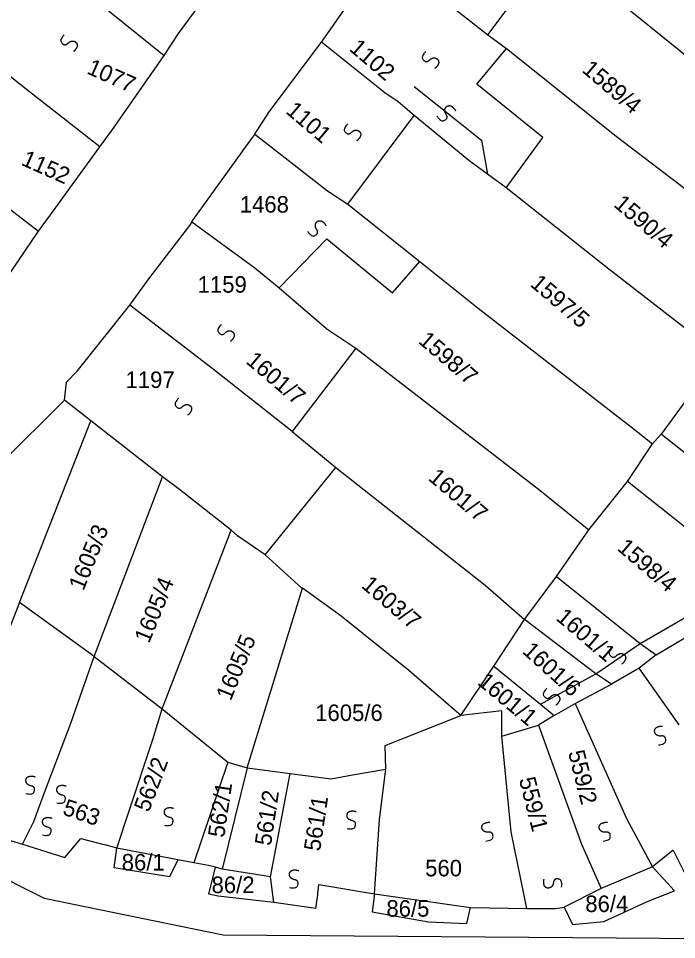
# Model space of a CAD drawing. Extents: x -581999 to -572728, y -1219553 to -1212032.
# Drawn here: x -578122.3 to -578042.6, y -1215726.9 to -1215615.4 of the extents above; entities that cross this region are included whole.
import ezdxf

# ---------------------------------------------------------------- set-up
doc = ezdxf.new("R2010")
doc.units = 0
for name, color, linetype in [('Vrstva 1', 7, 'Continuous'), ('Vrstva 2', 7, 'Continuous'), ('Vrstva 4', 7, 'Continuous'), ('Vrstva 6', 7, 'Continuous')]:
    doc.layers.add(name, color=color, linetype=linetype)

msp = doc.modelspace()

# ---------------------------------------------------------------- linework, layer by layer
at = {"layer": 'Vrstva 1'}
for p, q in [((-578090.735, -1215648.046), (-578084.968, -1215642.117)), ((-578084.968, -1215642.117), (-578077.038, -1215648.625)), ((-578077.038, -1215648.625), (-578073.721, -1215644.865)), ((-578108.889, -1215711.328), (-578106.047, -1215702.72)), ((-578096.941, -1215705.437), (-578101.067, -1215717.624)), ((-578094.634, -1215706.117), (-578089.417, -1215706.815)), ((-578091.784, -1215719.321), (-578089.417, -1215706.815)), ((-578089.417, -1215706.815), (-578084.452, -1215707.482)), ((-578110.384, -1215715.848), (-578108.889, -1215711.328)), ((-578125.144, -1215714.339), (-578121.815, -1215715.362)), ((-578116.693, -1215716.997), (-578114.746, -1215714.681)), ((-578121.815, -1215715.362), (-578116.693, -1215716.997)), ((-578110.704, -1215718.229), (-578110.384, -1215715.848)), ((-578103.008, -1215717.26), (-578110.384, -1215715.848)), ((-578054.146, -1215715.37), (-578051.768, -1215720.75)), ((-578103.008, -1215717.26), (-578104.023, -1215719.31)), ((-578101.067, -1215717.624), (-578103.008, -1215717.26)), ((-578104.023, -1215719.31), (-578110.704, -1215718.229)), ((-578099.291, -1215717.948), (-578101.067, -1215717.624)), ((-578045.567, -1215718.111), (-578042.898, -1215721.022)), ((-578046.076, -1215722.292), (-578042.898, -1215721.022)), ((-578051.434, -1215724.74), (-578046.076, -1215722.292)), ((-578056.239, -1215722.991), (-578055.246, -1215725.095)), ((-578055.246, -1215725.095), (-578051.434, -1215724.74))]:
    msp.add_line(p, q, dxfattribs=at)
for points in [[(-578065.497, -1215617.405), (-578057.586, -1215606.876)], [(-578077.837, -1215607.799), (-578069.388, -1215614.339), (-578065.497, -1215617.405)], [(-578056.397, -1215607.862), (-578040.944, -1215620.344), (-578027.655, -1215630.636), (-578022.145, -1215634.796)], [(-578102.908, -1215617.251), (-578097.002, -1215609.188)], [(-578112.928, -1215613.248), (-578104.646, -1215619.92)], [(-578085.635, -1215618.294), (-578081.614, -1215612.559)], [(-578104.646, -1215619.92), (-578102.908, -1215617.251)], [(-578065.497, -1215617.405), (-578063.226, -1215619.048)], [(-578091.969, -1215626.714), (-578085.635, -1215618.294)], [(-578077.954, -1215624.422), (-578085.635, -1215618.294)], [(-578063.264, -1215635.927), (-578058.813, -1215629.839), (-578066.811, -1215623.379), (-578063.226, -1215619.048)], [(-578063.226, -1215619.048), (-578049.933, -1215629.669), (-578040.64, -1215636.785), (-578029.837, -1215645.43)], [(-578111.001, -1215628.988), (-578104.646, -1215619.92)], [(-578120.977, -1215624.328), (-578125.478, -1215620.764)], [(-578112.449, -1215630.961), (-578120.977, -1215624.328)], [(-578076.331, -1215625.518), (-578077.954, -1215624.422)], [(-578074.386, -1215627.16), (-578076.331, -1215625.518)], [(-578093.683, -1215629.45), (-578091.969, -1215626.714)], [(-578082.419, -1215637.923), (-578074.386, -1215627.16)], [(-578065.529, -1215634.28), (-578067.793, -1215632.633), (-578074.386, -1215627.16)], [(-578112.449, -1215630.961), (-578111.001, -1215628.988)], [(-578101.294, -1215640.057), (-578101.144, -1215639.797), (-578093.958, -1215629.847), (-578093.764, -1215629.579)], [(-578093.764, -1215629.579), (-578093.683, -1215629.45)], [(-578093.683, -1215629.45), (-578084.906, -1215636.28)], [(-578133.39, -1215630.79), (-578119.861, -1215641.169)], [(-578118.413, -1215639.197), (-578112.449, -1215630.961)], [(-578063.264, -1215635.927), (-578065.529, -1215634.28)], [(-578084.906, -1215636.28), (-578082.419, -1215637.923)], [(-578037.547, -1215656.065), (-578050.836, -1215645.778), (-578063.264, -1215635.927)], [(-578082.419, -1215637.923), (-578073.721, -1215644.865), (-578066.638, -1215650.511), (-578047.728, -1215665.176), (-578045.567, -1215666.926)], [(-578119.861, -1215641.169), (-578118.413, -1215639.197)], [(-578106.523, -1215646.956), (-578101.444, -1215640.317), (-578101.294, -1215640.057)], [(-578101.294, -1215640.057), (-578093.683, -1215645.599), (-578090.735, -1215648.046), (-578084.981, -1215653.009)], [(-578124.826, -1215648.45), (-578119.861, -1215641.169)], [(-578108.813, -1215650.139), (-578106.523, -1215646.956)], [(-578115.208, -1215658.13), (-578108.813, -1215650.139)], [(-578098.891, -1215657.765), (-578108.813, -1215650.139)], [(-578084.981, -1215653.009), (-578081.467, -1215655.34)], [(-578081.467, -1215655.34), (-578089.161, -1215665.426)], [(-578081.467, -1215655.34), (-578059.203, -1215672.522), (-578053.26, -1215677.335)], [(-578116.704, -1215661.647), (-578116.487, -1215659.471), (-578115.208, -1215658.13)], [(-578089.161, -1215665.426), (-578098.891, -1215657.765)], [(-578044.482, -1215665.732), (-578039.598, -1215659.101)], [(-578137.527, -1215687.345), (-578134.844, -1215680.484), (-578132.225, -1215677.007), (-578116.704, -1215661.647)], [(-578113.521, -1215664.146), (-578116.704, -1215661.647)], [(-578122.168, -1215686.108), (-578113.521, -1215664.146)], [(-578104.869, -1215670.932), (-578113.521, -1215664.146)], [(-578089.161, -1215665.426), (-578083.864, -1215669.803)], [(-578045.567, -1215666.926), (-578044.526, -1215665.789), (-578044.482, -1215665.732)], [(-578044.482, -1215665.732), (-578027.425, -1215679.191), (-578025.299, -1215680.776)], [(-578048.595, -1215671.467), (-578045.567, -1215666.926)], [(-578092.436, -1215680.343), (-578083.864, -1215669.803)], [(-578083.864, -1215669.803), (-578065.816, -1215684.024), (-578061.062, -1215688.18)], [(-578113.127, -1215692.679), (-578104.869, -1215670.932)], [(-578102.815, -1215672.465), (-578104.869, -1215670.932)], [(-578053.26, -1215677.335), (-578048.595, -1215671.467)], [(-578032, -1215684.75), (-578033.675, -1215683.298), (-578048.595, -1215671.467)], [(-578096.545, -1215677.389), (-578102.815, -1215672.465)], [(-578104.887, -1215698.994), (-578096.545, -1215677.389)], [(-578092.436, -1215680.343), (-578095.788, -1215678.045), (-578096.545, -1215677.389)], [(-578057.156, -1215682.964), (-578053.26, -1215677.335)], [(-578087.897, -1215684.39), (-578088.005, -1215684.389), (-578092.436, -1215680.343)], [(-578061.062, -1215688.18), (-578057.156, -1215682.964)], [(-578057.156, -1215682.964), (-578047.037, -1215691.08), (-578045.109, -1215692.441)], [(-578094.634, -1215706.117), (-578087.897, -1215684.39)], [(-578068.769, -1215699.81), (-578075.036, -1215694.344), (-578083.249, -1215687.782), (-578087.897, -1215684.39)], [(-578122.168, -1215686.108), (-578124.959, -1215693.132)], [(-578113.127, -1215692.679), (-578122.168, -1215686.108)], [(-578064.754, -1215693.832), (-578061.062, -1215688.18)], [(-578050.527, -1215696.019), (-578052.425, -1215694.755), (-578061.062, -1215688.18)], [(-578045.109, -1215692.441), (-578039.258, -1215688.975)], [(-578115.997, -1215700.862), (-578113.127, -1215692.679)], [(-578113.127, -1215692.679), (-578104.887, -1215698.994)], [(-578045.109, -1215692.441), (-578047.168, -1215694.068)], [(-578068.769, -1215699.81), (-578064.754, -1215693.832)], [(-578064.754, -1215693.832), (-578059.106, -1215698.429), (-578057.459, -1215699.81)], [(-578047.168, -1215694.068), (-578050.527, -1215696.019)], [(-578042.318, -1215700.935), (-578047.168, -1215694.068)], [(-578054.905, -1215698.334), (-578050.527, -1215696.019)], [(-578057.459, -1215699.81), (-578054.905, -1215698.334)], [(-578054.905, -1215698.334), (-578048.698, -1215712.258)], [(-578106.047, -1215702.72), (-578104.887, -1215698.994)], [(-578104.887, -1215698.994), (-578096.941, -1215705.437)], [(-578063.784, -1215699.24), (-578068.769, -1215699.81)], [(-578063.772, -1215702.311), (-578063.784, -1215699.24)], [(-578077.818, -1215706.281), (-578077.921, -1215703.448), (-578068.769, -1215699.81)], [(-578057.459, -1215699.81), (-578059.359, -1215700.959)], [(-578119.033, -1215708.793), (-578115.997, -1215700.862)], [(-578063.772, -1215702.311), (-578059.359, -1215700.959)], [(-578059.359, -1215700.959), (-578054.146, -1215715.37)], [(-578062.679, -1215713.897), (-578063.772, -1215702.311)], [(-578094.634, -1215706.117), (-578097.634, -1215718.392)], [(-578096.941, -1215705.437), (-578094.634, -1215706.117)], [(-578084.452, -1215707.482), (-578081.867, -1215706.989), (-578077.818, -1215706.281)], [(-578079.195, -1215721.37), (-578078.592, -1215712.393), (-578077.818, -1215706.281)], [(-578120.452, -1215712.647), (-578119.033, -1215708.793)], [(-578121.815, -1215715.362), (-578120.452, -1215712.647)], [(-578048.698, -1215712.258), (-578045.567, -1215718.111)], [(-578060.777, -1215723.16), (-578062.679, -1215713.897)], [(-578114.746, -1215714.681), (-578111.798, -1215715.465)], [(-578110.384, -1215715.848), (-578111.798, -1215715.465)], [(-578043.041, -1215716.088), (-578045.567, -1215718.111)], [(-578043.041, -1215716.088), (-578041.283, -1215719.648)], [(-578126.538, -1215718.24), (-578119.18, -1215721.907), (-578097.504, -1215726.345), (-578023.529, -1215726.924)], [(-578098.462, -1215718.17), (-578099.291, -1215717.948)], [(-578099.236, -1215721.432), (-578098.462, -1215718.17)], [(-578097.634, -1215718.392), (-578098.462, -1215718.17)], [(-578091.784, -1215719.321), (-578097.634, -1215718.392)], [(-578045.567, -1215718.111), (-578051.768, -1215720.75), (-578056.239, -1215722.991)], [(-578091.403, -1215722.433), (-578091.784, -1215719.321)], [(-578086.093, -1215721.805), (-578085.934, -1215720.25)], [(-578085.934, -1215720.25), (-578079.195, -1215721.37)], [(-578091.403, -1215722.433), (-578098.143, -1215721.68), (-578099.236, -1215721.432)], [(-578079.195, -1215721.37), (-578079.471, -1215723.561), (-578072.667, -1215724.768), (-578068.04, -1215724.965), (-578067.582, -1215723.048)], [(-578079.195, -1215721.37), (-578067.582, -1215723.048)], [(-578086.303, -1215723.182), (-578091.403, -1215722.433)], [(-578086.303, -1215723.182), (-578086.093, -1215721.805)], [(-578067.582, -1215723.048), (-578060.777, -1215723.16)], [(-578060.777, -1215723.16), (-578059.325, -1215723.165), (-578057.238, -1215723.171), (-578056.239, -1215722.991)]]:
    msp.add_lwpolyline(points, dxfattribs=at)
at = {"layer": 'Vrstva 4'}
for p, q in [((-578047.037, -1215691.08), (-578033.675, -1215683.298)), ((-578052.425, -1215694.755), (-578047.037, -1215691.08)), ((-578059.106, -1215698.429), (-578052.425, -1215694.755))]:
    msp.add_line(p, q, dxfattribs=at)
msp.add_lwpolyline([(-578074.402, -1215623.66), (-578066.271, -1215630.181), (-578065.529, -1215634.28)], dxfattribs=at)
at = {"layer": 'Vrstva 6'}
for points in [[(-578116.75, -1215617.394), (-578117.337, -1215618.016), (-578116.882, -1215618.625), (-578116.476, -1215618.613), (-578116.19, -1215618.308), (-578115.884, -1215618.154), (-578115.584, -1215618.17), (-578115.377, -1215618.272), (-578115.201, -1215618.475), (-578115.156, -1215618.839), (-578115.491, -1215619.351), (-578115.649, -1215619.443)], [(-578073.004, -1215619.433), (-578073.591, -1215620.055), (-578073.136, -1215620.664), (-578072.73, -1215620.652), (-578072.444, -1215620.347), (-578072.138, -1215620.193), (-578071.838, -1215620.209), (-578071.631, -1215620.311), (-578071.455, -1215620.514), (-578071.41, -1215620.878), (-578071.745, -1215621.39), (-578071.903, -1215621.482)], [(-578071.645, -1215627.249), (-578071.165, -1215627.956), (-578070.471, -1215627.645), (-578070.394, -1215627.245), (-578070.63, -1215626.9), (-578070.715, -1215626.568), (-578070.633, -1215626.278), (-578070.489, -1215626.098), (-578070.253, -1215625.97), (-578069.888, -1215626.006), (-578069.461, -1215626.445), (-578069.406, -1215626.618)], [(-578082.439, -1215628.183), (-578083.026, -1215628.805), (-578082.571, -1215629.414), (-578082.165, -1215629.402), (-578081.879, -1215629.097), (-578081.573, -1215628.943), (-578081.273, -1215628.959), (-578081.066, -1215629.061), (-578080.89, -1215629.264), (-578080.845, -1215629.628), (-578081.18, -1215630.14), (-578081.338, -1215630.232)], [(-578087.312, -1215641.177), (-578086.832, -1215641.884), (-578086.138, -1215641.573), (-578086.061, -1215641.173), (-578086.297, -1215640.828), (-578086.382, -1215640.496), (-578086.3, -1215640.206), (-578086.156, -1215640.026), (-578085.92, -1215639.898), (-578085.555, -1215639.934), (-578085.128, -1215640.373), (-578085.073, -1215640.546)], [(-578097.75, -1215652.468), (-578098.337, -1215653.09), (-578097.882, -1215653.699), (-578097.476, -1215653.687), (-578097.19, -1215653.382), (-578096.884, -1215653.228), (-578096.584, -1215653.244), (-578096.377, -1215653.346), (-578096.201, -1215653.549), (-578096.156, -1215653.913), (-578096.491, -1215654.425), (-578096.649, -1215654.517)], [(-578102.913, -1215661.396), (-578103.5, -1215662.018), (-578103.045, -1215662.627), (-578102.639, -1215662.615), (-578102.353, -1215662.31), (-578102.047, -1215662.156), (-578101.747, -1215662.172), (-578101.54, -1215662.274), (-578101.364, -1215662.477), (-578101.319, -1215662.841), (-578101.654, -1215663.353), (-578101.812, -1215663.445)], [(-578050.376, -1215691.531), (-578050.963, -1215692.153), (-578050.508, -1215692.762), (-578050.102, -1215692.75), (-578049.816, -1215692.445), (-578049.51, -1215692.291), (-578049.21, -1215692.307), (-578049.003, -1215692.409), (-578048.827, -1215692.612), (-578048.782, -1215692.976), (-578049.117, -1215693.488), (-578049.275, -1215693.58)], [(-578058.35, -1215696.503), (-578058.937, -1215697.125), (-578058.482, -1215697.734), (-578058.076, -1215697.722), (-578057.79, -1215697.417), (-578057.484, -1215697.263), (-578057.184, -1215697.279), (-578056.977, -1215697.381), (-578056.801, -1215697.584), (-578056.756, -1215697.948), (-578057.091, -1215698.46), (-578057.249, -1215698.552)], [(-578044.833, -1215703.359), (-578043.982, -1215703.27), (-578043.93, -1215702.512), (-578044.246, -1215702.256), (-578044.662, -1215702.301), (-578044.994, -1215702.219), (-578045.211, -1215702.011), (-578045.302, -1215701.799), (-578045.303, -1215701.53), (-578045.1, -1215701.225), (-578044.512, -1215701.055), (-578044.332, -1215701.088)], [(-578121.389, -1215709.26), (-578120.548, -1215709.412), (-578120.285, -1215708.698), (-578120.517, -1215708.364), (-578120.929, -1215708.291), (-578121.225, -1215708.119), (-578121.375, -1215707.858), (-578121.403, -1215707.629), (-578121.329, -1215707.371), (-578121.048, -1215707.135), (-578120.436, -1215707.137), (-578120.273, -1215707.219)], [(-578117.654, -1215710.374), (-578116.813, -1215710.526), (-578116.55, -1215709.812), (-578116.782, -1215709.478), (-578117.194, -1215709.405), (-578117.49, -1215709.233), (-578117.64, -1215708.972), (-578117.668, -1215708.743), (-578117.594, -1215708.485), (-578117.313, -1215708.249), (-578116.701, -1215708.251), (-578116.538, -1215708.333)], [(-578104.628, -1215713.075), (-578103.787, -1215713.227), (-578103.524, -1215712.513), (-578103.756, -1215712.179), (-578104.168, -1215712.106), (-578104.464, -1215711.934), (-578104.614, -1215711.673), (-578104.642, -1215711.444), (-578104.568, -1215711.186), (-578104.287, -1215710.95), (-578103.675, -1215710.952), (-578103.512, -1215711.034)], [(-578082.525, -1215713.477), (-578081.684, -1215713.629), (-578081.421, -1215712.915), (-578081.653, -1215712.581), (-578082.065, -1215712.508), (-578082.361, -1215712.336), (-578082.511, -1215712.075), (-578082.539, -1215711.846), (-578082.465, -1215711.588), (-578082.184, -1215711.352), (-578081.572, -1215711.354), (-578081.409, -1215711.436)], [(-578119.378, -1215714.265), (-578118.537, -1215714.417), (-578118.274, -1215713.703), (-578118.506, -1215713.369), (-578118.918, -1215713.296), (-578119.214, -1215713.124), (-578119.364, -1215712.863), (-578119.392, -1215712.634), (-578119.318, -1215712.376), (-578119.037, -1215712.14), (-578118.425, -1215712.142), (-578118.262, -1215712.224)], [(-578065.74, -1215715.001), (-578064.889, -1215714.912), (-578064.837, -1215714.154), (-578065.153, -1215713.898), (-578065.569, -1215713.943), (-578065.901, -1215713.861), (-578066.118, -1215713.653), (-578066.209, -1215713.441), (-578066.21, -1215713.172), (-578066.007, -1215712.867), (-578065.419, -1215712.697), (-578065.239, -1215712.73)], [(-578051.537, -1215715.004), (-578050.686, -1215714.915), (-578050.634, -1215714.157), (-578050.95, -1215713.901), (-578051.366, -1215713.946), (-578051.698, -1215713.864), (-578051.915, -1215713.656), (-578052.006, -1215713.444), (-578052.007, -1215713.175), (-578051.804, -1215712.87), (-578051.216, -1215712.7), (-578051.036, -1215712.733)], [(-578089.492, -1215720.619), (-578088.651, -1215720.771), (-578088.388, -1215720.057), (-578088.62, -1215719.723), (-578089.032, -1215719.65), (-578089.328, -1215719.478), (-578089.478, -1215719.217), (-578089.506, -1215718.988), (-578089.432, -1215718.73), (-578089.151, -1215718.494), (-578088.539, -1215718.496), (-578088.376, -1215718.578)], [(-578056.56, -1215720.582), (-578056.465, -1215719.731), (-578057.195, -1215719.519), (-578057.512, -1215719.773), (-578057.557, -1215720.189), (-578057.708, -1215720.496), (-578057.957, -1215720.663), (-578058.184, -1215720.707), (-578058.447, -1215720.651), (-578058.702, -1215720.387), (-578058.742, -1215719.777), (-578058.672, -1215719.608)]]:
    msp.add_open_spline(points, degree=2, dxfattribs=at)

# ---------------------------------------------------------------- texts
at = {"layer": 'Vrstva 2'}
for s, rotation, p in [('1102', 319.61095, (-578082.362, -1215619.241)), ('1077', 336.05754, (-578114.141, -1215622.052)), ('1589/4', 319.61095, (-578054.208, -1215621.808)), ('1101', 319.61095, (-578090.051, -1215626.806)), ('1152', 336.05754, (-578122.08, -1215633.121)), ('1590/4', 319.61095, (-578050.363, -1215638.106)), ('1597/5', 319.61095, (-578060.477, -1215647.734)), ('1598/7', 319.61095, (-578074.01, -1215654.633)), ('1601/7', 319.61095, (-578094.877, -1215657.072)), ('1601/7', 319.61095, (-578072.813, -1215671.211)), ('1605/3', 67.84487, (-578114.436, -1215684.796)), ('1598/4', 319.61095, (-578049.937, -1215679.706)), ('1605/4', 67.84487, (-578106.496, -1215691.165)), ('1603/7', 319.61095, (-578080.908, -1215684.222)), ('1601/1', 319.61095, (-578057.356, -1215688.138)), ('1605/5', 67.84487, (-578096.602, -1215698.105)), ('1601/6', 317.93697, (-578061.411, -1215692.169)), ('1601/1', 320.16438, (-578066.851, -1215695.949)), ('562/2', 69.14844, (-578106.519, -1215711.604)), ('559/2', 284.23778, (-578055.786, -1215704.264)), ('559/1', 284.23778, (-578061.733, -1215707.511)), ('562/1', 81.4888, (-578097.408, -1215714.656)), ('561/2', 81.4888, (-578091.741, -1215715.638)), ('563', 340.98381, (-578117.076, -1215711.744)), ('561/1', 81.4888, (-578085.794, -1215716.31))]:
    msp.add_text(s, height=2, rotation=rotation, dxfattribs=at).set_placement(p)
for s, p in [('1468', (-578095.511, -1215638.934)), ('1159', (-578100.612, -1215648.624)), ('1197', (-578109.337, -1215660.161)), ('1605/6', (-578086.381, -1215700.468)), ('86/1', (-578109.796, -1215718.563)), ('560', (-578073.073, -1215719.271)), ('86/2', (-578098.926, -1215721.293)), ('86/4', (-578053.69, -1215723.592)), ('86/5', (-578077.76, -1215724.151))]:
    msp.add_text(s, height=2, dxfattribs=at).set_placement(p)

doc.saveas('drawing.dxf')
